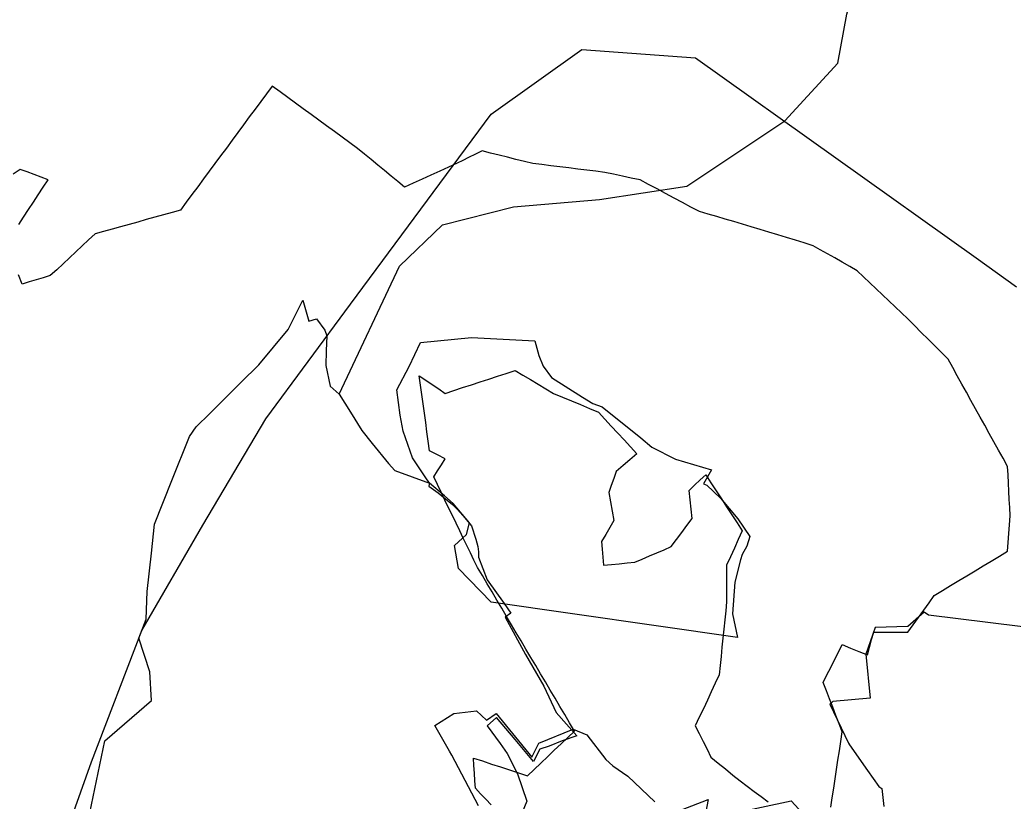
# Model space of a CAD drawing. Extents: x -789162 to -606354, y -1062736 to -945481.
# Drawn here: x -680225 to -679208, y -990692 to -989892 of the extents above; entities that cross this region are included whole.
import ezdxf

# ---------------------------------------------------------------- set-up
doc = ezdxf.new("R2010")
doc.units = 0
for name, color, linetype in [('_SIRSI VZTAHY_NATURA_EVL', 7, 'Continuous'), ('_SIRSI VZTAHY_OP vodnich zdroju II stupne', 7, 'Continuous'), ('_SIRSI VZTAHY_USES_NRBK_S', 7, 'Continuous'), ('_SIRSI VZTAHY_USES_RBC_S', 7, 'Continuous')]:
    doc.layers.add(name, color=color, linetype=linetype)

msp = doc.modelspace()

# ---------------------------------------------------------------- linework, layer by layer
at = {"layer": '_SIRSI VZTAHY_NATURA_EVL'}
for points in [[(-679394.5, -990698.2), (-679393, -990688.6), (-679391.6, -990679), (-679390.1, -990669.4), (-679388.7, -990659.8), (-679387.2, -990650.2), (-679385.8, -990640.6), (-679384.3, -990630.9), (-679382.8, -990621.3), (-679386.1, -990612.9), (-679389.3, -990604.4), (-679392.6, -990596), (-679395.9, -990587.5), (-679399.1, -990579.1), (-679402.4, -990570.6), (-679398.5, -990562.9), (-679394.6, -990555.1), (-679390.7, -990547.3), (-679386.8, -990539.6), (-679383, -990531.8), (-679374.3, -990535.3), (-679365.7, -990538.7), (-679357.1, -990542.2), (-679354.9, -990534.4), (-679352.8, -990526.6), (-679350.6, -990518.9), (-679341.9, -990518.9), (-679333.2, -990518.9), (-679324.4, -990518.9), (-679315.7, -990518.9), (-679310.3, -990511.4), (-679304.9, -990503.9), (-679299.4, -990496.4), (-679294, -990488.9), (-679288.6, -990481.4), (-679280.2, -990476.4), (-679271.9, -990471.3), (-679263.6, -990466.3), (-679255.2, -990461.3), (-679246.9, -990456.2), (-679238.6, -990451.2), (-679230.2, -990446.2), (-679221.9, -990441.1), (-679213.6, -990436.1), (-679212.9, -990427.1), (-679212.3, -990418), (-679211.6, -990409), (-679211, -990399.9), (-679211.4, -990391.5), (-679211.8, -990383.1), (-679212.3, -990374.7), (-679212.7, -990366.3), (-679213.1, -990357.9), (-679213.6, -990349.5), (-679218.2, -990341), (-679222.9, -990332.6), (-679227.6, -990324.1), (-679232.3, -990315.6), (-679236.9, -990307.2), (-679241.6, -990298.7), (-679246.3, -990290.3), (-679251, -990281.8), (-679255.6, -990273.4), (-679260.3, -990264.9), (-679265, -990256.5), (-679269.7, -990248), (-679274.3, -990239.5), (-679281.2, -990232.6), (-679288.1, -990225.8), (-679295, -990218.9), (-679301.9, -990212), (-679308.8, -990205.1), (-679315.7, -990198.2), (-679322.2, -990192), (-679328.6, -990185.9), (-679335.1, -990179.7), (-679341.6, -990173.6), (-679348, -990167.4), (-679354.5, -990161.3), (-679361, -990155.2), (-679367.4, -990149), (-679375.2, -990144.5), (-679383, -990140), (-679390.4, -990135.8), (-679397.8, -990131.6), (-679405.3, -990127.4), (-679412.7, -990123.2), (-679421.8, -990120.4), (-679430.8, -990117.6), (-679439.9, -990114.8), (-679448.9, -990112.1), (-679458, -990109.3), (-679467, -990106.5), (-679476.1, -990103.8), (-679484.9, -990101.2), (-679493.8, -990098.6), (-679502.6, -990096), (-679511.4, -990093.4), (-679520.3, -990090.8), (-679529.1, -990088.2), (-679537.8, -990083.6), (-679546.5, -990079), (-679555.1, -990074.4), (-679563.8, -990069.8), (-679572.5, -990065.1), (-679581.2, -990060.5), (-679589.9, -990055.9), (-679598.9, -990054), (-679608, -990052), (-679617, -990050.1), (-679626.1, -990048.1), (-679635.3, -990047), (-679644.5, -990045.9), (-679653.7, -990044.8), (-679662.9, -990043.6), (-679672.2, -990042.5), (-679681.4, -990041.4), (-679690.6, -990040.2), (-679699.8, -990039.1), (-679708.4, -990036.9), (-679717, -990034.8), (-679725.7, -990032.6), (-679734.3, -990030.5), (-679742.9, -990028.3), (-679751.5, -990026.2), (-679758.5, -990029.6), (-679765.6, -990033), (-679771.3, -990035.8), (-679777.1, -990038.6), (-679786.1, -990042.7), (-679795.1, -990046.8), (-679804.1, -990050.9), (-679813.1, -990055), (-679822.1, -990059.1), (-679831.1, -990063.2), (-679837.9, -990057.6), (-679844.8, -990051.9), (-679851.6, -990046.3), (-679858.5, -990040.7), (-679865.4, -990035), (-679872.2, -990029.4), (-679879.1, -990023.7), (-679887, -990017.9), (-679895, -990012.1), (-679902.9, -990006.3), (-679910.9, -990000.4), (-679918.9, -989994.6), (-679926.8, -989988.8), (-679934.8, -989983), (-679942.7, -989977.2), (-679950.7, -989971.3), (-679958.6, -989965.5), (-679966.6, -989959.7), (-679972.5, -989967.6), (-679978.3, -989975.6), (-679984.2, -989983.5), (-679990.1, -989991.4), (-679995.9, -989999.4), (-680001.8, -990007.3), (-680007.7, -990015.3), (-680013.5, -990023.2), (-680019.4, -990031.1), (-680025.3, -990039.1), (-680031.1, -990047), (-680037, -990054.9), (-680042.9, -990062.9), (-680048.8, -990070.8), (-680054.6, -990078.8), (-680060.5, -990086.7), (-680069.2, -990089.1), (-680078, -990091.6), (-680086.7, -990094.1), (-680095.5, -990096.5), (-680104.3, -990099), (-680113, -990101.4), (-680121.8, -990103.9), (-680130.5, -990106.3), (-680139.3, -990108.8), (-680148, -990111.2), (-680154.6, -990117.3), (-680161.1, -990123.4), (-680167.7, -990129.5), (-680174.2, -990135.6), (-680180.8, -990141.7), (-680187.3, -990147.8), (-680193.9, -990153.9), (-680201.1, -990156.1), (-680208.3, -990158.2), (-680215.5, -990160.3), (-680222.7, -990162.5), (-680226.3, -990153.2)], [(-680226.2, -990101.5), (-680221.2, -990093.9), (-680216.2, -990086.2), (-680211.1, -990078.6), (-680206.1, -990071), (-680201.1, -990063.4), (-680196, -990055.7), (-680203.2, -990053.1), (-680210.4, -990050.4), (-680217.6, -990047.7), (-680224.8, -990045.1), (-680232, -990050.1)], [(-679742.5, -990695.8), (-679747.8, -990690.2), (-679753.2, -990684.6), (-679758.5, -990679), (-679759, -990671.2), (-679759.6, -990663.5), (-679760.1, -990655.8), (-679760.6, -990648), (-679751.4, -990651), (-679742.1, -990654.1), (-679732.9, -990657.1), (-679723.6, -990660.1), (-679714.4, -990663.1), (-679705.1, -990666.2), (-679698.3, -990659.6), (-679691.4, -990653.1), (-679684.5, -990646.5), (-679677.7, -990639.9), (-679670.8, -990633.4), (-679664, -990626.8), (-679657.1, -990620.3), (-679662.1, -990611.9), (-679667, -990603.5), (-679672, -990595.1), (-679677, -990586.8), (-679681.9, -990578.4), (-679686.9, -990570), (-679691.8, -990561.6), (-679696.8, -990553.3), (-679701.8, -990544.9), (-679706.7, -990536.5), (-679711.7, -990528.1), (-679716.7, -990519.7), (-679721.6, -990511.4), (-679726.6, -990503), (-679731.5, -990494.6), (-679736.5, -990486.2), (-679741.5, -990477.9), (-679746.4, -990469.5), (-679751.4, -990461.1), (-679756.4, -990452.7), (-679760, -990445.3), (-679763.6, -990437.8), (-679767.2, -990430.3), (-679770.9, -990422.9), (-679774.5, -990415.4), (-679778.3, -990407.5), (-679782.1, -990399.5), (-679785.9, -990391.6), (-679789.7, -990383.7), (-679793.6, -990375.7), (-679797.4, -990367.8), (-679801.2, -990359.9), (-679797.3, -990353.8), (-679793.3, -990347.8), (-679789.4, -990341.7), (-679797.4, -990337.5), (-679805.4, -990333.2), (-679806.8, -990323.6), (-679808.1, -990314), (-679809.4, -990304.4), (-679810.8, -990294.8), (-679812.1, -990285.2), (-679813.4, -990275.6), (-679814.8, -990266), (-679816.1, -990256.4), (-679809.4, -990260.9), (-679802.8, -990265.4), (-679796.1, -990270), (-679789.4, -990274.5), (-679780.5, -990271.6), (-679771.6, -990268.6), (-679762.6, -990265.7), (-679753.7, -990262.8), (-679744.7, -990259.8), (-679735.8, -990256.9), (-679726.9, -990254), (-679717.9, -990251), (-679710, -990255.7), (-679702.1, -990260.4), (-679694.2, -990265.1), (-679686.3, -990269.8), (-679678.4, -990274.5), (-679669.3, -990278.4), (-679660.1, -990282.2), (-679650.9, -990286), (-679641.7, -990289.9), (-679632.6, -990293.7), (-679626, -990300.8), (-679619.4, -990308), (-679612.8, -990315.1), (-679606.2, -990322.2), (-679599.7, -990329.3), (-679593.1, -990336.4), (-679600.2, -990342.5), (-679607.3, -990348.5), (-679614.4, -990354.6), (-679616.9, -990361.7), (-679619.4, -990368.8), (-679621.9, -990375.9), (-679620.1, -990385.5), (-679618.3, -990395.1), (-679616.6, -990404.7), (-679620.8, -990411.8), (-679625.1, -990418.9), (-679629.4, -990426.1), (-679628.6, -990434.2), (-679627.9, -990442.4), (-679627.2, -990450.6), (-679619.2, -990449.8), (-679611.2, -990449), (-679603.2, -990448.2), (-679595.2, -990447.4), (-679587.7, -990444.2), (-679580.3, -990441), (-679572.8, -990437.8), (-679565.3, -990434.6), (-679557.9, -990431.4), (-679552.5, -990424.2), (-679547.2, -990417), (-679541.9, -990409.8), (-679536.5, -990402.6), (-679537.6, -990393), (-679538.6, -990383.4), (-679539.7, -990373.8), (-679534, -990368.4), (-679528.3, -990363.1), (-679522.6, -990357.8), (-679517.3, -990366), (-679512, -990374.2), (-679506.6, -990382.5), (-679501.3, -990390.7), (-679496, -990398.9), (-679490.6, -990407.1), (-679485.3, -990415.4), (-679489.3, -990424.2), (-679493.3, -990433), (-679497.3, -990441.8), (-679501.3, -990450.6), (-679501.3, -990459.9), (-679501.3, -990469.3), (-679501.3, -990478.6), (-679501.3, -990487.9), (-679502.2, -990497.3), (-679503.2, -990506.6), (-679504.1, -990516), (-679505, -990525.3), (-679506, -990534.6), (-679506.9, -990544), (-679507.8, -990553.3), (-679508.8, -990562.7), (-679512.9, -990571.4), (-679517, -990580.1), (-679521, -990588.8), (-679525.1, -990597.5), (-679529.2, -990606.2), (-679533.3, -990614.9), (-679529.3, -990622.9), (-679525.3, -990630.9), (-679521.3, -990639), (-679517.3, -990647), (-679509.8, -990653.1), (-679502.4, -990659.2), (-679494.9, -990665.4), (-679487.4, -990671.5), (-679480.3, -990676.8), (-679473.1, -990682.2), (-679465.9, -990687.5), (-679458.8, -990692.8)]]:
    msp.add_lwpolyline(points, dxfattribs=at)
at = {"layer": '_SIRSI VZTAHY_OP vodnich zdroju II stupne'}
for points in [[(-680204.4, -990800.7), (-680151.5, -990652), (-680100, -990517.5), (-680037.5, -990409.4), (-679973, -990300.5), (-679886.4, -990183.2), (-679742.5, -989988.6), (-679649.6, -989922.3), (-679533.1, -989930.7), (-679245.7, -990135.5), (-679204.3, -990165.4)], [(-679170.4, -990516.9), (-679294.4, -990501.5), (-679298.9, -990498.6), (-679315.6, -990513.2), (-679349.3, -990514.2), (-679358.6, -990541.6), (-679354.1, -990586.7), (-679392.6, -990590.1), (-679395.6, -990592.8), (-679376.6, -990632.7), (-679375.5, -990634.3), (-679356.9, -990660.9), (-679345.5, -990677.1), (-679342.4, -990679.3), (-679340.3, -990697.6)], [(-679755.2, -990697), (-679782.8, -990645.2), (-679785.1, -990640.8), (-679800, -990614.5), (-679780.5, -990602.3), (-679757.5, -990599.5), (-679747.2, -990609.2), (-679737.2, -990602.5), (-679700.8, -990647.1), (-679693.6, -990632.9), (-679658.3, -990618.5), (-679644.4, -990624.3), (-679624.9, -990649.4), (-679617.8, -990656), (-679602.4, -990666.7), (-679574.9, -990692.8)], [(-679558.1, -990705.3), (-679520.2, -990690.6), (-679522.9, -990704.8)], [(-679516.7, -990709.4), (-679435.3, -990691.8), (-679412.4, -990716.6)]]:
    msp.add_lwpolyline(points, dxfattribs=at)
msp.add_lwpolyline([(-679762.6, -990217.1), (-679697.5, -990220.7), (-679693.5, -990235.7), (-679689.2, -990246.7), (-679680.5, -990258.1), (-679649, -990278.4), (-679638.2, -990285), (-679628.7, -990288.2), (-679589.2, -990319.9), (-679577.9, -990329.7), (-679553.5, -990342), (-679516.8, -990352.8), (-679525, -990367.2), (-679521.4, -990368.6), (-679507.6, -990381.8), (-679489.9, -990402.9), (-679477.4, -990421), (-679480.6, -990431), (-679485.4, -990439.6), (-679486.9, -990445.1), (-679492.9, -990467.9), (-679495.2, -990500.2), (-679490.1, -990524.7), (-679742.5, -990488.4), (-679775.9, -990453.9), (-679780, -990430.4), (-679767.8, -990419.1), (-679764.7, -990407.1), (-679781.2, -990387.3), (-679790.1, -990379.3), (-679805.6, -990366.6), (-679810, -990359.8), (-679822.9, -990340.4), (-679832.4, -990313.1), (-679835.7, -990296.8), (-679839, -990270.8), (-679826.4, -990247), (-679814.9, -990222.4)], close=True, dxfattribs=at)
at = {"layer": '_SIRSI VZTAHY_USES_NRBK_S'}
msp.add_lwpolyline([(-679898.1, -990275.4), (-679836.3, -990144.3), (-679792.3, -990101.8), (-679719.5, -990083.5), (-679631.5, -990076), (-679541.9, -990062.3), (-679441.8, -989995.5), (-679387.2, -989936.3), (-679378.1, -989886.2), (-679364.7, -989840.4)], dxfattribs=at)
at = {"layer": '_SIRSI VZTAHY_USES_RBC_S'}
msp.add_lwpolyline([(-680156.7, -990720.4), (-680138.1, -990630.5), (-680090.2, -990589.2), (-680091.8, -990559.8), (-680103.1, -990525.2), (-680095.5, -990505.9), (-680094.6, -990477.5), (-680090.1, -990438.2), (-680087.3, -990408.5), (-680069.3, -990363.6), (-680051.2, -990318.7), (-680044.3, -990308.6), (-680030.6, -990295.1), (-679998.6, -990263.4), (-679980.3, -990245.1), (-679965.3, -990227.1), (-679950.2, -990209.2), (-679935.3, -990179.1), (-679929.2, -990200.5), (-679921.1, -990198), (-679912.6, -990209.9), (-679910.7, -990215.6), (-679911.2, -990230.8), (-679911.7, -990246), (-679907.4, -990267.1), (-679898.1, -990275.4), (-679886.4, -990293.9), (-679874.8, -990312.4), (-679864.2, -990325.8), (-679847.4, -990346.4), (-679841.1, -990353.5), (-679805.6, -990366.3), (-679806.2, -990369.6), (-679796.7, -990376.4), (-679789.3, -990382.4), (-679781.8, -990388.4), (-679776.7, -990393.4), (-679771.4, -990399.5), (-679766.1, -990405.7), (-679762.6, -990410.3), (-679758, -990423.7), (-679755.9, -990431.4), (-679755.5, -990436.7), (-679755.2, -990442.1), (-679746.5, -990465.6), (-679729, -990489.8), (-679722.4, -990499.6), (-679728.1, -990503.6), (-679707.2, -990542.1), (-679688.3, -990574.5), (-679675.9, -990601.3), (-679654.6, -990625.1), (-679669.6, -990630.4), (-679682.9, -990635.9), (-679692.4, -990638.9), (-679698.9, -990651.7), (-679717.8, -990629.1), (-679736.8, -990606.6), (-679746.4, -990615), (-679733.2, -990633.2), (-679726, -990643.5), (-679715.4, -990664), (-679705.7, -990692.1), (-679710.5, -990703.8)], dxfattribs=at)

doc.saveas('drawing.dxf')
